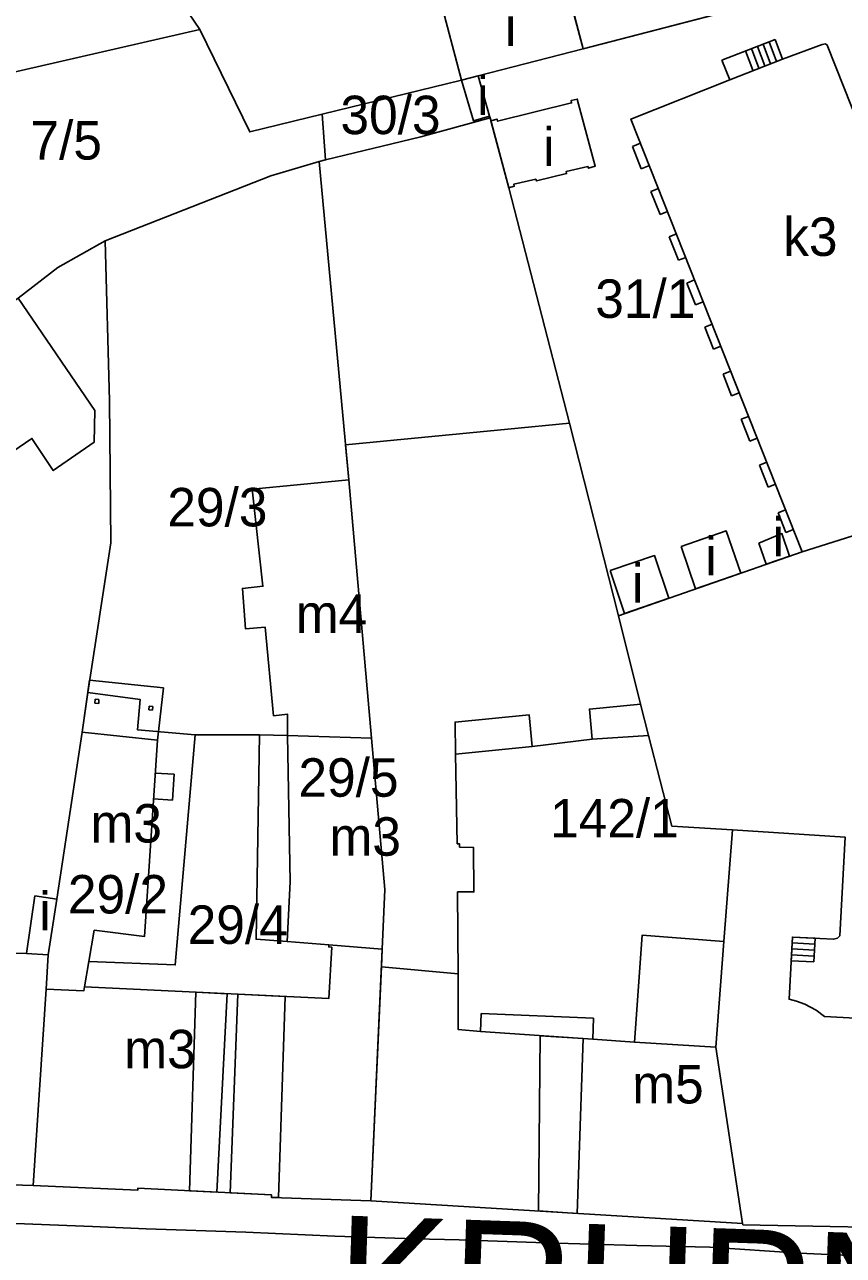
# Model space of a CAD drawing. Extents: x -304109 to -273954, y 21500 to 39796.
# Drawn here: x -294060.4 to -293996.6, y 32084.4 to 32180.4 of the extents above; entities that cross this region are included whole.
import ezdxf

# ---------------------------------------------------------------- set-up
doc = ezdxf.new("R2010")
doc.units = 0
for name, color, linetype in [('Budynki', 7, 'Continuous'), ('Budynki - opisy', 7, 'Continuous'), ('Działki', 7, 'Continuous'), ('Działki - numery', 7, 'Continuous'), ('krawedzie_ulic', 7, 'Continuous'), ('Level 43', 7, 'Continuous'), ('nazwy_ulic', 7, 'Continuous')]:
    doc.layers.add(name, color=color, linetype=linetype)

msp = doc.modelspace()

# ---------------------------------------------------------------- linework, layer by layer
at = {"layer": 'Budynki'}
for points in [[(-293969.18, 32191.8), (-293975.52, 32189.05), (-293976.05, 32188.88), (-293982.54, 32186.83), (-293993.12, 32184.45), (-293999.51, 32183.01), (-294002.949, 32182.117), (-294016.88, 32178.5), (-294018.51, 32184.63), (-294004.51, 32188.21), (-293986.61, 32192.23), (-293989.59, 32197.03), (-293992.73, 32197.77), (-293994.25, 32197.42), (-293994.01, 32196.35), (-294005.16, 32193.9), (-294006.34, 32193.54), (-294006.73, 32193.44), (-294007.82, 32197.58), (-294006.4, 32198.04), (-293978.67, 32207.12)], [(-294071.5, 32174.34), (-294077.37, 32173.02), (-294077.57, 32172.98), (-294080.34, 32185.84), (-294054.69, 32191.64), (-294049.48, 32184), (-294046.77, 32180.01)], [(-294026.37, 32176.04), (-294028.05, 32182.47), (-294018.51, 32184.63), (-294016.88, 32178.5), (-294025.06, 32176.38)], [(-293987.74, 32161.75), (-293995.37, 32158), (-293989.52, 32142.52), (-293999.81, 32139.27), (-294013.16, 32173.02), (-294005.44, 32176.07), (-294001.34, 32177.68), (-293998.25, 32178.83), (-293997.98, 32178.88), (-293997.86, 32178.79), (-293992.76, 32165.95), (-293990.2, 32167.11)], [(-294025.06, 32176.38), (-294024.18, 32173.24), (-294025.44, 32172.87), (-294026.37, 32176.04)], [(-294020.58, 32168.34), (-294022.3, 32167.93), (-294022.26, 32167.78), (-294022.69, 32167.66), (-294024.079, 32172.89), (-294023.6, 32173.02), (-294023.56, 32172.85), (-294017.78, 32174.28), (-294017.83, 32174.46), (-294017.35, 32174.58), (-294015.94, 32169.35), (-294016.46, 32169.18), (-294016.51, 32169.33), (-294018.22, 32168.92), (-294018.18, 32168.77), (-294020.53, 32168.19)], [(-294078.51, 32146.82), (-294072.57, 32150.95), (-294066.92, 32154.89), (-294060.95, 32159.04), (-294054.97, 32150.29), (-294055.02, 32147.81), (-294058.21, 32145.6), (-294059.87, 32148.11), (-294061.36, 32147.1), (-294062.16, 32148.2), (-294067.1, 32144.6), (-294066.46, 32143.68), (-294072.08, 32139.77), (-294072.78, 32140.82), (-294077.29, 32137.59), (-294077.66, 32135.37), (-294080.81, 32136.01), (-294080.56, 32138.44), (-294081.37, 32139.77), (-294091.2, 32133.8), (-294093.59, 32137.43)], [(-294033.45, 32088.65), (-294032.613, 32106.9), (-294032.55, 32108.28), (-294032.34, 32112.93), (-294033.39, 32124.73), (-294035.16, 32144.87), (-294035.413, 32147.6), (-294022.75, 32148.83), (-294017.96, 32149.3), (-294014.14, 32134.27), (-294012.4, 32127.38), (-294016.4, 32126.99), (-294016.19, 32124.66), (-294020.87, 32124.09), (-294021.09, 32126.54), (-294026.87, 32125.98), (-294026.83, 32123.48), (-294026.7, 32116.49), (-294026.53, 32116.49), (-294026.52, 32116.23), (-294025.44, 32116.21), (-294025.4, 32112.74), (-294026.68, 32112.73), (-294026.64, 32106.35), (-294026.62, 32102), (-294024.89, 32101.84), (-294016.13, 32101.24), (-294012.89, 32101.01), (-294012.28, 32109.37), (-294005.91, 32108.88), (-294006.55, 32100.62), (-294004.45, 32086.87)], [(-294033.39, 32124.73), (-294039.93, 32124.93), (-294039.93, 32126.59), (-294041.03, 32126.48), (-294041.69, 32133.39), (-294043.21, 32133.25), (-294043.45, 32136.41), (-294041.86, 32136.58), (-294042.7, 32144.16), (-294035.16, 32144.87)], [(-294009.25, 32139.69), (-294005.72, 32140.89), (-294004.582, 32137.605), (-294008.12, 32136.37)], [(-294003.19, 32139.94), (-294001.39, 32140.68), (-294000.78, 32138.931), (-294002.623, 32138.289)], [(-294014.79, 32137.8), (-294011.33, 32138.97), (-294010.201, 32135.644), (-294013.65, 32134.441)], [(-294055.77, 32105.33), (-294055.82, 32105.03), (-294058.77, 32105.16), (-294058.6, 32107.84), (-294057.94, 32112.17), (-294055.94, 32125.2), (-294050.09, 32124.57), (-294051.09, 32109.27), (-294055.01, 32109.75), (-294055.43, 32107.32)], [(-294036.71, 32108.6), (-294039.96, 32108.87), (-294039.74, 32113.51), (-294039.93, 32124.93), (-294033.39, 32124.73), (-294032.34, 32112.93), (-294032.55, 32108.28)], [(-294088.07, 32090.72), (-294087.44, 32111.58), (-294084.74, 32111.47), (-294084.87, 32108.7), (-294067.32, 32108.15), (-294067.16, 32112.59), (-294063, 32112.47), (-294063.05, 32108), (-294060.29, 32107.92), (-294058.6, 32107.84), (-294058.77, 32105.16), (-294059.77, 32089.84)], [(-294060.29, 32107.92), (-294059.64, 32112.42), (-294057.94, 32112.17), (-294058.6, 32107.84)], [(-294033.45, 32088.65), (-294041.19, 32088.91), (-294041.18, 32089.1), (-294051.61, 32089.64), (-294051.62, 32089.46), (-294059.77, 32089.84), (-294058.77, 32105.16), (-294055.82, 32105.03), (-294055.77, 32105.33), (-294036.72, 32104.41), (-294036.49, 32108.42), (-294036.72, 32108.44), (-294036.71, 32108.6), (-294032.55, 32108.28), (-294032.613, 32106.9)]]:
    msp.add_lwpolyline(points, close=True, dxfattribs=at)
msp.add_lwpolyline([(-293988.08, 32086.45), (-294004.43, 32086.77), (-294004.45, 32086.87), (-294006.55, 32100.62), (-294005.91, 32108.88), (-294005.24, 32117.57), (-293996.46, 32117.01), (-293996.88, 32109.32), (-293997.05, 32109.14), (-293997.35, 32109.04), (-294000.56, 32109.21), (-294000.82, 32104.36), (-294000.24, 32104.21), (-293999.6, 32103.99), (-293998.71, 32103.51), (-293998.06, 32103.01), (-293992.77, 32102.72)], dxfattribs=at)
at = {"layer": 'Działki'}
for points in [[(-294049.48, 32184), (-294042.96, 32187.33), (-294021.65, 32193.48), (-294010.74, 32196.62), (-294007.82, 32197.58), (-294006.4, 32198.04), (-293978.67, 32207.12), (-293969.18, 32191.8), (-293975.52, 32189.05), (-293976.05, 32188.88), (-293982.54, 32186.83), (-293993.12, 32184.45), (-293999.51, 32183.01), (-294016.88, 32178.5), (-294025.06, 32176.38), (-294026.37, 32176.04), (-294037.24, 32173.39), (-294042.89, 32172.01), (-294046.77, 32180.01)], [(-294054.69, 32191.64), (-294049.48, 32184), (-294046.77, 32180.01), (-294071.5, 32174.34), (-294077.37, 32173.02), (-294077.57, 32172.98), (-294080.34, 32185.84)], [(-293989.52, 32142.52), (-293999.81, 32139.27), (-294014.14, 32134.27), (-294017.96, 32149.3), (-294022.69, 32167.66), (-294024.14, 32173.12), (-294024.18, 32173.24), (-294025.06, 32176.38), (-294016.88, 32178.5), (-293999.51, 32183.01), (-293993.12, 32184.45), (-293990.2, 32167.11), (-293987.74, 32161.75), (-293995.37, 32158)], [(-294037.24, 32173.39), (-294036.98, 32169.83), (-294037.46, 32169.71), (-294041.23, 32168.6), (-294054.17, 32163.53), (-294057.86, 32161.44), (-294060.95, 32159.04), (-294066.92, 32154.89), (-294072.57, 32150.95), (-294073.39, 32154.71), (-294073.42, 32154.87), (-294077.37, 32173.02), (-294071.5, 32174.34), (-294046.77, 32180.01), (-294042.89, 32172.01)], [(-294024.14, 32173.12), (-294029.53, 32171.62), (-294036.98, 32169.83), (-294037.24, 32173.39), (-294026.37, 32176.04), (-294025.06, 32176.38), (-294024.18, 32173.24)], [(-294014.14, 32134.27), (-294012.4, 32127.38), (-294011.79, 32124.93), (-294009.98, 32117.87), (-294005.24, 32117.57), (-294005.91, 32108.88), (-294006.55, 32100.62), (-294004.45, 32086.87), (-294033.45, 32088.65), (-294032.55, 32108.28), (-294032.34, 32112.93), (-294033.39, 32124.73), (-294035.16, 32144.87), (-294037.46, 32169.71), (-294036.98, 32169.83), (-294029.53, 32171.62), (-294024.14, 32173.12), (-294022.69, 32167.66), (-294017.96, 32149.3)], [(-294047.15, 32125), (-294051.63, 32125.38), (-294051.42, 32127.74), (-294055.52, 32128.29), (-294053.73, 32139.96), (-294053.83, 32151.05), (-294054.17, 32163.53), (-294041.23, 32168.6), (-294037.46, 32169.71), (-294035.16, 32144.87), (-294033.39, 32124.73), (-294039.93, 32124.93), (-294042.13, 32125)], [(-294014.14, 32134.27), (-293999.81, 32139.27), (-293989.52, 32142.52), (-293985.56, 32132.45), (-293981.04, 32121.44), (-293979.89, 32118.79), (-293977.97, 32113.83), (-293976.79, 32110.45), (-293981.57, 32110.52), (-293981.79, 32100.38), (-293981.57, 32100.38), (-293981.57, 32086.19), (-293988.08, 32086.3), (-293988.08, 32086.45), (-294004.43, 32086.77), (-294004.45, 32086.87), (-294006.55, 32100.62), (-294005.91, 32108.88), (-294005.24, 32117.57), (-294009.98, 32117.87), (-294011.79, 32124.93), (-294012.4, 32127.38)], [(-294047.15, 32125), (-294048.69, 32107.04), (-294055.43, 32107.32), (-294055.77, 32105.33), (-294055.82, 32105.03), (-294058.77, 32105.16), (-294058.6, 32107.84), (-294057.94, 32112.17), (-294055.94, 32125.2), (-294055.52, 32128.29), (-294051.42, 32127.74), (-294051.63, 32125.38)], [(-294058.77, 32105.16), (-294055.82, 32105.03), (-294055.77, 32105.33), (-294055.43, 32107.32), (-294048.69, 32107.04), (-294047.15, 32125), (-294042.13, 32125), (-294042.39, 32109.04), (-294039.96, 32108.87), (-294036.71, 32108.6), (-294032.55, 32108.28), (-294033.45, 32088.65), (-294041.19, 32088.91), (-294041.18, 32089.1), (-294051.61, 32089.64), (-294051.62, 32089.46), (-294059.77, 32089.84)], [(-294032.55, 32108.28), (-294036.71, 32108.6), (-294039.96, 32108.87), (-294042.39, 32109.04), (-294042.13, 32125), (-294039.93, 32124.93), (-294033.39, 32124.73), (-294032.34, 32112.93)], [(-294059.77, 32089.84), (-294088.07, 32090.72), (-294087.44, 32111.58), (-294084.74, 32111.47), (-294084.87, 32108.7), (-294067.32, 32108.15), (-294067.16, 32112.59), (-294063, 32112.47), (-294063.05, 32108), (-294060.29, 32107.92), (-294058.6, 32107.84), (-294058.77, 32105.16)]]:
    msp.add_lwpolyline(points, close=True, dxfattribs=at)
for points in [[(-294060.95, 32159.04), (-294057.86, 32161.44), (-294054.17, 32163.53), (-294053.83, 32151.05), (-294053.73, 32139.96), (-294055.52, 32128.29), (-294055.94, 32125.2), (-294057.94, 32112.17), (-294058.6, 32107.84), (-294060.29, 32107.92), (-294063.05, 32108)], [(-294088.07, 32090.72), (-294059.77, 32089.84), (-294051.62, 32089.46), (-294051.61, 32089.64), (-294041.18, 32089.1), (-294041.19, 32088.91), (-294033.45, 32088.65), (-294004.45, 32086.87), (-294004.43, 32086.77), (-293988.08, 32086.45), (-293988.08, 32086.3), (-293981.57, 32086.19), (-293976.01, 32086.09), (-293976.01, 32086.23), (-293963.73, 32086.03), (-293963.73, 32085.89), (-293958.18, 32085.8), (-293951.89, 32085.7), (-293951.89, 32085.85), (-293930.19, 32085.46), (-293930.2, 32085.31), (-293915.5, 32085.05), (-293913.19, 32089.82), (-293911.47, 32072.66)]]:
    msp.add_lwpolyline(points, dxfattribs=at)
at = {"layer": 'krawedzie_ulic'}
msp.add_lwpolyline([(-293992.723, 32084.211), (-294000, 32084.562), (-294006.998, 32085.019), (-294012.702, 32085.157), (-294019.826, 32085.361), (-294026.563, 32085.595), (-294030.022, 32085.672), (-294036.243, 32085.884), (-294043.187, 32086.193), (-294050.957, 32086.444), (-294055.139, 32086.645), (-294061.128, 32086.884)], dxfattribs=at)
at = {"layer": 'Level 43'}
for p, q in [((-294016.88, 32178.5), (-294018.51, 32184.63)), ((-294002.949, 32182.117), (-294016.88, 32178.5)), ((-294001.917, 32179.231), (-294006.07, 32177.6)), ((-294002.264, 32177.336), (-294002.835, 32178.871)), ((-294001.802, 32177.508), (-294002.376, 32179.051)), ((-294001.34, 32177.68), (-294001.917, 32179.231)), ((-294003.65, 32176.82), (-294004.212, 32178.33)), ((-294003.188, 32176.992), (-294003.753, 32178.51)), ((-294002.726, 32177.164), (-294003.294, 32178.69)), ((-294006.07, 32177.6), (-294005.44, 32176.07)), ((-294012.415, 32171.137), (-294013.04, 32170.89)), ((-294013.04, 32170.89), (-294012.348, 32169.141)), ((-294012.348, 32169.141), (-294011.723, 32169.388)), ((-294011.016, 32167.601), (-294011.598, 32167.371)), ((-294011.598, 32167.371), (-294010.89, 32165.58)), ((-294010.89, 32165.58), (-294010.308, 32165.81)), ((-294009.615, 32164.057), (-294010.176, 32163.835)), ((-294010.176, 32163.835), (-294009.45, 32162)), ((-294009.45, 32162), (-294008.889, 32162.222)), ((-294008.195, 32160.467), (-294008.805, 32160.226)), ((-294008.805, 32160.226), (-294008.13, 32158.52)), ((-294008.13, 32158.52), (-294007.52, 32158.761)), ((-294006.827, 32157.009), (-294007.386, 32156.788)), ((-294007.386, 32156.788), (-294006.71, 32155.08)), ((-294006.71, 32155.08), (-294006.151, 32155.301)), ((-294005.383, 32153.36), (-294005.977, 32153.125)), ((-294005.977, 32153.125), (-294005.31, 32151.44)), ((-294005.31, 32151.44), (-294004.717, 32151.675)), ((-294017.96, 32149.3), (-294022.75, 32148.83)), ((-294014.14, 32134.27), (-294017.96, 32149.3)), ((-294003.985, 32149.824), (-294004.556, 32149.598)), ((-294004.556, 32149.598), (-294003.88, 32147.89)), ((-294022.75, 32148.83), (-294035.413, 32147.6)), ((-294035.413, 32147.6), (-294035.16, 32144.87)), ((-294003.88, 32147.89), (-294003.309, 32148.116)), ((-294002.571, 32146.251), (-294003.13, 32146.03)), ((-294003.13, 32146.03), (-294002.45, 32144.31)), ((-294035.16, 32144.87), (-294033.39, 32124.73)), ((-294002.45, 32144.31), (-294001.891, 32144.531)), ((-294001.103, 32142.538), (-294001.683, 32142.308)), ((-294001.683, 32142.308), (-294001.072, 32140.767)), ((-294001.072, 32140.767), (-294000.493, 32140.997)), ((-294012.4, 32127.38), (-294014.14, 32134.27)), ((-294055.39, 32129.26), (-294055.94, 32125.2)), ((-294049.61, 32128.66), (-294055.39, 32129.26)), ((-294050.09, 32124.57), (-294049.61, 32128.66)), ((-294054.961, 32127.461), (-294054.94, 32127.76)), ((-294054.662, 32127.44), (-294054.961, 32127.461)), ((-294054.94, 32127.76), (-294054.641, 32127.739)), ((-294054.641, 32127.739), (-294054.662, 32127.44)), ((-294050.763, 32126.925), (-294050.739, 32127.224)), ((-294050.739, 32127.224), (-294050.44, 32127.2)), ((-294050.44, 32127.2), (-294050.464, 32126.901)), ((-294016.4, 32126.99), (-294012.4, 32127.38)), ((-294011.79, 32124.93), (-294012.4, 32127.38)), ((-294050.464, 32126.901), (-294050.763, 32126.925)), ((-294026.87, 32125.98), (-294021.09, 32126.54)), ((-294021.09, 32126.54), (-294020.87, 32124.09)), ((-294016.19, 32124.66), (-294016.4, 32126.99)), ((-294026.83, 32123.48), (-294026.87, 32125.98)), ((-294033.39, 32124.73), (-294032.34, 32112.93)), ((-294020.87, 32124.09), (-294016.19, 32124.66)), ((-294016.19, 32124.66), (-294011.79, 32124.93)), ((-294020.87, 32124.09), (-294026.83, 32123.48)), ((-294026.7, 32116.49), (-294026.83, 32123.48)), ((-294048.77, 32121.93), (-294050.258, 32122.002)), ((-294048.92, 32119.89), (-294048.77, 32121.93)), ((-294050.39, 32119.986), (-294048.92, 32119.89)), ((-294026.53, 32116.49), (-294026.7, 32116.49)), ((-294026.52, 32116.23), (-294026.53, 32116.49)), ((-294025.44, 32116.21), (-294026.52, 32116.23)), ((-294025.4, 32112.74), (-294025.44, 32116.21)), ((-294032.34, 32112.93), (-294032.55, 32108.28)), ((-294026.68, 32112.73), (-294025.4, 32112.74)), ((-294026.64, 32106.35), (-294026.68, 32112.73)), ((-294012.28, 32109.37), (-294012.89, 32101.01)), ((-294005.91, 32108.88), (-294012.28, 32109.37)), ((-294006.55, 32100.62), (-294005.91, 32108.88)), ((-294000.657, 32107.365), (-294000.56, 32109.21)), ((-293998.802, 32109.119), (-294000.56, 32109.214)), ((-293998.802, 32109.117), (-293998.9, 32107.27)), ((-294032.55, 32108.28), (-294032.613, 32106.9)), ((-293998.875, 32107.732), (-294000.633, 32107.827)), ((-293998.851, 32108.195), (-294000.608, 32108.29)), ((-293998.826, 32108.657), (-294000.584, 32108.752)), ((-294032.613, 32106.9), (-294033.45, 32088.65)), ((-294032.613, 32106.9), (-294026.64, 32106.35)), ((-294026.64, 32106.35), (-294032.613, 32106.9)), ((-293998.9, 32107.27), (-294000.657, 32107.365)), ((-294026.62, 32102), (-294026.64, 32106.35)), ((-294047.571, 32089.431), (-294047.101, 32104.911)), ((-294047.101, 32104.911), (-294044.644, 32104.793)), ((-294044.644, 32104.793), (-294045.442, 32089.321)), ((-294044.421, 32089.268), (-294043.813, 32104.753)), ((-294043.813, 32104.753), (-294040.122, 32104.574)), ((-294040.122, 32104.574), (-294040.649, 32088.892)), ((-294024.83, 32103.26), (-294024.89, 32101.84)), ((-294016.09, 32102.89), (-294024.83, 32103.26)), ((-294016.13, 32101.24), (-294016.09, 32102.89)), ((-294024.89, 32101.84), (-294026.62, 32102)), ((-294016.13, 32101.24), (-294024.89, 32101.84)), ((-294020.37, 32087.847), (-294020.239, 32101.521)), ((-294020.239, 32101.521), (-294016.871, 32101.291)), ((-294016.871, 32101.291), (-294017.35, 32087.662)), ((-294012.89, 32101.01), (-294016.13, 32101.24)), ((-294012.89, 32101.01), (-294006.55, 32100.62)), ((-294006.55, 32100.62), (-294012.89, 32101.01)), ((-294004.45, 32086.87), (-294006.55, 32100.62)), ((-294045.442, 32089.321), (-294047.571, 32089.431)), ((-294041.18, 32089.1), (-294044.421, 32089.268)), ((-294041.19, 32088.91), (-294041.18, 32089.1)), ((-294040.649, 32088.892), (-294041.19, 32088.91)), ((-294033.45, 32088.65), (-294004.45, 32086.87)), ((-294017.35, 32087.662), (-294020.37, 32087.847))]:
    msp.add_line(p, q, dxfattribs=at)

# ---------------------------------------------------------------- texts
at = {"layer": 'Budynki - opisy'}
for s, p in [('i', (-294022.98, 32178.721)), ('i', (-294025.152, 32173.347)), ('i', (-294020.007, 32169.346)), ('k3', (-294001.285, 32162.343)), ('i', (-294002.107, 32138.911)), ('i', (-294007.366, 32137.424)), ('i', (-294013.083, 32135.309)), ('m4', (-294039.294, 32132.937)), ('m3', (-294055.302, 32116.587)), ('m3', (-294036.665, 32115.558)), ('i', (-294059.303, 32109.726)), ('m3', (-294052.672, 32098.979)), ('m5', (-294013.054, 32096.235))]:
    msp.add_text(s, height=3, dxfattribs=at).set_placement(p)
at = {"layer": 'Działki - numery'}
for s, p in [('30/3', (-294035.811, 32171.84)), ('7/5', (-294059.987, 32169.854)), ('31/1', (-294015.94, 32157.51)), ('29/3', (-294049.312, 32141.246)), ('29/5', (-294039.087, 32120.16)), ('142/1', (-294019.464, 32116.982)), ('29/2', (-294057.066, 32111.053)), ('29/4', (-294047.725, 32108.682))]:
    msp.add_text(s, height=3, dxfattribs=at).set_placement(p)
at = {"layer": 'nazwy_ulic'}
msp.add_text('KRUPNICZA', height=10, rotation=358.05147, dxfattribs=at).set_placement((-294036.359, 32077.517))

doc.saveas('drawing.dxf')
